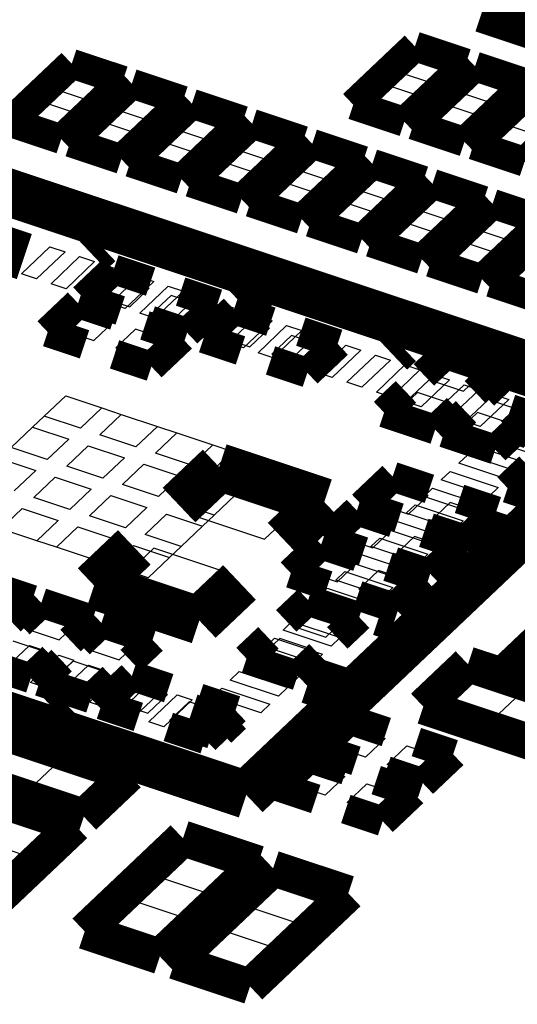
# Model space of a CAD drawing. Extents: x 0 to 1189, y 0 to 841.
# Tile 282 of 297: x 629.25 to 631.78, y 554.97 to 559.98. Entities that reach past the tile are written whole.
import ezdxf

# ---------------------------------------------------------------- set-up
doc = ezdxf.new("R2010")
doc.units = 0
doc.header["$LTSCALE"] = 65.395
doc.layers.get('0').update_dxf_attribs({"linetype": 'CONTINUOUS'})

msp = doc.modelspace()

# ---------------------------------------------------------------- linework, layer by layer
at = {"color": 7, "linetype": 'Continuous'}
for p, q in [((631.1778, 559.7075), (631.2742, 559.7988)), ((631.2742, 559.7988), (631.4423, 559.7429)), ((629.4328, 559.6193), (629.5291, 559.7106)), ((629.5291, 559.7106), (629.6973, 559.6547)), ((631.346, 559.6515), (631.1778, 559.7075)), ((631.4423, 559.7429), (631.346, 559.6515)), ((631.4835, 559.6057), (631.5799, 559.6971)), ((631.5799, 559.6971), (631.748, 559.6411)), ((629.6973, 559.6547), (629.6009, 559.5633)), ((631.0153, 559.5534), (631.1117, 559.6448)), ((631.1117, 559.6448), (631.2798, 559.5888)), ((629.6009, 559.5633), (629.4328, 559.6193)), ((629.7385, 559.5176), (629.8348, 559.6089)), ((629.8348, 559.6089), (630.003, 559.553)), ((631.6516, 559.5498), (631.4835, 559.6057)), ((631.748, 559.6411), (631.6516, 559.5498)), ((629.2703, 559.4653), (629.3666, 559.5566)), ((629.3666, 559.5566), (629.5348, 559.5007)), ((630.003, 559.553), (629.9066, 559.4616)), ((631.1835, 559.4975), (631.0153, 559.5534)), ((631.2798, 559.5888), (631.1835, 559.4975)), ((629.5348, 559.5007), (629.4384, 559.4093)), ((629.9066, 559.4616), (629.7385, 559.5176)), ((630.0441, 559.4159), (630.1405, 559.5072)), ((630.1405, 559.5072), (630.3086, 559.4513)), ((631.321, 559.4517), (631.4174, 559.5431)), ((631.4174, 559.5431), (631.5855, 559.4871)), ((629.4384, 559.4093), (629.2703, 559.4653)), ((629.576, 559.3636), (629.6723, 559.4549)), ((629.6723, 559.4549), (629.8405, 559.399)), ((630.3086, 559.4513), (630.2123, 559.3599)), ((631.4891, 559.3958), (631.321, 559.4517)), ((631.5855, 559.4871), (631.4891, 559.3958)), ((629.8405, 559.399), (629.7441, 559.3076)), ((630.2123, 559.3599), (630.0441, 559.4159)), ((630.3498, 559.3142), (630.4462, 559.4055)), ((630.4462, 559.4055), (630.6143, 559.3496)), ((631.6267, 559.35), (631.7231, 559.4414)), ((631.7231, 559.4414), (631.8912, 559.3854)), ((629.7441, 559.3076), (629.576, 559.3636)), ((629.8816, 559.2619), (629.978, 559.3532)), ((629.978, 559.3532), (630.1461, 559.2973)), ((630.6143, 559.3496), (630.518, 559.2582)), ((631.7948, 559.2941), (631.6267, 559.35)), ((630.1461, 559.2973), (630.0498, 559.2059)), ((630.518, 559.2582), (630.3498, 559.3142)), ((630.6555, 559.2125), (630.7519, 559.3038)), ((630.7519, 559.3038), (630.92, 559.2479)), ((630.0498, 559.2059), (629.8816, 559.2619)), ((630.1873, 559.1602), (630.2837, 559.2515)), ((630.2837, 559.2515), (630.4518, 559.1956)), ((630.92, 559.2479), (630.8237, 559.1565)), ((630.4518, 559.1956), (630.3555, 559.1042)), ((630.8237, 559.1565), (630.6555, 559.2125)), ((630.9612, 559.1108), (631.0576, 559.2021)), ((631.0576, 559.2021), (631.2257, 559.1461)), ((630.3555, 559.1042), (630.1873, 559.1602)), ((630.493, 559.0584), (630.5894, 559.1498)), ((630.5894, 559.1498), (630.7575, 559.0938)), ((631.2257, 559.1461), (631.1294, 559.0548)), ((631.1294, 559.0548), (630.9612, 559.1108)), ((631.2669, 559.009), (631.3633, 559.1004)), ((631.3633, 559.1004), (631.5314, 559.0444)), ((630.6612, 559.0025), (630.493, 559.0584)), ((630.7575, 559.0938), (630.6612, 559.0025)), ((630.7987, 558.9567), (630.8951, 559.0481)), ((630.8951, 559.0481), (631.0632, 558.9921)), ((631.5314, 559.0444), (631.435, 558.9531)), ((631.435, 558.9531), (631.2669, 559.009)), ((631.5726, 558.9073), (631.669, 558.9987)), ((631.669, 558.9987), (631.8371, 558.9427)), ((630.9669, 558.9008), (630.7987, 558.9567)), ((631.0632, 558.9921), (630.9669, 558.9008)), ((631.1044, 558.855), (631.2008, 558.9464)), ((631.2008, 558.9464), (631.3689, 558.8904)), ((631.7407, 558.8514), (631.5726, 558.9073)), ((631.8371, 558.9427), (631.7407, 558.8514)), ((631.2725, 558.7991), (631.1044, 558.855)), ((631.3689, 558.8904), (631.2725, 558.7991)), ((631.4101, 558.7533), (631.5065, 558.8447)), ((631.5065, 558.8447), (631.6746, 558.7887)), ((629.2545, 558.6835), (629.3998, 558.8213)), ((629.4762, 558.7958), (629.3309, 558.6581)), ((629.3998, 558.8213), (629.4762, 558.7958)), ((629.405, 558.6335), (629.5503, 558.7712)), ((629.6267, 558.7458), (629.4814, 558.608)), ((629.5503, 558.7712), (629.6267, 558.7458)), ((631.5782, 558.6974), (631.4101, 558.7533)), ((631.6746, 558.7887), (631.5782, 558.6974)), ((629.5554, 558.5834), (629.7007, 558.7212)), ((629.7771, 558.6957), (629.6318, 558.558)), ((629.7007, 558.7212), (629.7771, 558.6957)), ((631.7158, 558.6516), (631.8122, 558.743)), ((629.3309, 558.6581), (629.2545, 558.6835)), ((629.7058, 558.5334), (629.8512, 558.6711)), ((629.9276, 558.6457), (629.7823, 558.5079)), ((629.8512, 558.6711), (629.9276, 558.6457)), ((631.8839, 558.5957), (631.7158, 558.6516)), ((629.4814, 558.608), (629.405, 558.6335)), ((629.8562, 558.4833), (630.0016, 558.6211)), ((630.078, 558.5956), (629.9327, 558.4579)), ((630.0016, 558.6211), (630.078, 558.5956)), ((629.6318, 558.558), (629.5554, 558.5834)), ((630.0067, 558.4333), (630.1521, 558.571)), ((630.2285, 558.5456), (630.0831, 558.4078)), ((630.1521, 558.571), (630.2285, 558.5456)), ((629.7823, 558.5079), (629.7058, 558.5334)), ((630.1571, 558.3832), (630.3025, 558.521)), ((630.3789, 558.4955), (630.2335, 558.3578)), ((630.3025, 558.521), (630.3789, 558.4955)), ((629.9327, 558.4579), (629.8562, 558.4833)), ((630.3076, 558.3331), (630.4529, 558.4709)), ((630.5294, 558.4455), (630.384, 558.3077)), ((630.4529, 558.4709), (630.5294, 558.4455)), ((630.0831, 558.4078), (630.0067, 558.4333)), ((630.458, 558.2831), (630.6033, 558.4208)), ((630.6798, 558.3954), (630.5344, 558.2577)), ((630.6033, 558.4208), (630.6798, 558.3954)), ((630.2335, 558.3578), (630.1571, 558.3832)), ((630.6085, 558.233), (630.7538, 558.3708)), ((630.8302, 558.3454), (630.6849, 558.2076)), ((630.7538, 558.3708), (630.8302, 558.3454)), ((630.384, 558.3077), (630.3076, 558.3331)), ((630.7589, 558.183), (630.9042, 558.3207)), ((630.9806, 558.2953), (630.8353, 558.1576)), ((630.9042, 558.3207), (630.9806, 558.2953)), ((630.5344, 558.2577), (630.458, 558.2831)), ((630.9094, 558.1329), (631.0547, 558.2707)), ((631.1311, 558.2453), (630.9858, 558.1075)), ((631.0547, 558.2707), (631.1311, 558.2453)), ((630.6849, 558.2076), (630.6085, 558.233)), ((631.0598, 558.0829), (631.2051, 558.2206)), ((631.2815, 558.1952), (631.1362, 558.0575)), ((631.2051, 558.2206), (631.2815, 558.1952)), ((630.8353, 558.1576), (630.7589, 558.183)), ((631.2102, 558.0328), (631.3556, 558.1706)), ((631.432, 558.1451), (631.2867, 558.0074)), ((631.3556, 558.1706), (631.432, 558.1451)), ((630.9858, 558.1075), (630.9094, 558.1329)), ((631.3606, 557.9828), (631.506, 558.1205)), ((631.5824, 558.0951), (631.4371, 557.9574)), ((631.506, 558.1205), (631.5824, 558.0951)), ((629.3707, 557.9606), (629.4797, 558.0639)), ((629.4797, 558.0639), (629.6632, 558.0028)), ((631.1362, 558.0575), (631.0598, 558.0829)), ((631.5111, 557.9327), (631.6565, 558.0705)), ((631.7329, 558.045), (631.5875, 557.9073)), ((631.6565, 558.0705), (631.7329, 558.045)), ((629.6632, 558.0028), (629.5542, 557.8995)), ((629.6632, 558.0028), (629.7625, 557.9698)), ((631.2867, 558.0074), (631.2102, 558.0328)), ((629.3117, 557.9046), (629.3707, 557.9606)), ((629.5542, 557.8995), (629.3707, 557.9606)), ((629.6535, 557.8665), (629.7625, 557.9698)), ((629.7625, 557.9698), (629.9459, 557.9088)), ((631.4371, 557.9574), (631.3606, 557.9828)), ((629.2027, 557.8013), (629.3117, 557.9046)), ((629.3117, 557.9046), (629.4951, 557.8436)), ((629.9459, 557.9088), (629.8369, 557.8055)), ((629.9459, 557.9088), (630.0453, 557.8757)), ((631.5875, 557.9073), (631.5111, 557.9327)), ((629.4951, 557.8436), (629.3861, 557.7403)), ((629.8369, 557.8055), (629.6535, 557.8665)), ((629.9363, 557.7724), (630.0453, 557.8757)), ((630.0453, 557.8757), (630.2287, 557.8147)), ((631.5686, 557.8059), (631.614, 557.8489)), ((631.614, 557.8489), (631.8585, 557.7675)), ((629.3861, 557.7403), (629.2027, 557.8013)), ((629.4855, 557.7072), (629.5945, 557.8105)), ((629.5945, 557.8105), (629.7779, 557.7495)), ((630.2287, 557.8147), (630.1197, 557.7114)), ((630.2287, 557.8147), (630.328, 557.7816)), ((631.8131, 557.7245), (631.5686, 557.8059)), ((629.1437, 557.7453), (629.3271, 557.6843)), ((629.7779, 557.7495), (629.6689, 557.6462)), ((630.1197, 557.7114), (629.9363, 557.7724)), ((630.219, 557.6783), (630.328, 557.7816)), ((630.328, 557.7816), (630.5115, 557.7206)), ((631.4791, 557.7211), (631.5246, 557.7642)), ((631.5246, 557.7642), (631.7691, 557.6828)), ((629.6689, 557.6462), (629.4855, 557.7072)), ((629.7682, 557.6131), (629.8772, 557.7164)), ((629.8772, 557.7164), (630.0607, 557.6554)), ((630.5115, 557.7206), (630.4025, 557.6173)), ((631.7237, 557.6397), (631.4791, 557.7211)), ((629.3271, 557.6843), (629.2181, 557.581)), ((629.3174, 557.548), (629.4264, 557.6513)), ((629.4264, 557.6513), (629.6098, 557.5902)), ((630.0607, 557.6554), (629.9517, 557.5521)), ((630.4025, 557.6173), (630.219, 557.6783)), ((631.3898, 557.6364), (631.4352, 557.6794)), ((631.4352, 557.6794), (631.6797, 557.5981)), ((631.7691, 557.6828), (631.7237, 557.6397)), ((629.9517, 557.5521), (629.7682, 557.6131)), ((630.051, 557.5191), (630.16, 557.6224)), ((630.16, 557.6224), (630.3434, 557.5613)), ((630.4025, 557.6173), (630.3434, 557.5613)), ((631.3003, 557.5516), (631.3458, 557.5947)), ((631.3458, 557.5947), (631.5903, 557.5133)), ((631.6343, 557.555), (631.3898, 557.6364)), ((631.6797, 557.5981), (631.6343, 557.555)), ((629.5008, 557.4869), (629.3174, 557.548)), ((629.6098, 557.5902), (629.5008, 557.4869)), ((629.6002, 557.4539), (629.7092, 557.5572)), ((629.7092, 557.5572), (629.8926, 557.4962)), ((630.3434, 557.5613), (630.2344, 557.458)), ((631.5449, 557.4703), (631.3003, 557.5516)), ((629.8926, 557.4962), (629.7836, 557.3929)), ((630.2344, 557.458), (630.051, 557.5191)), ((631.211, 557.4669), (631.2564, 557.51)), ((631.2564, 557.51), (631.5009, 557.4286)), ((631.5903, 557.5133), (631.5449, 557.4703)), ((629.1494, 557.3887), (629.2584, 557.492)), ((629.2584, 557.492), (629.4418, 557.431)), ((629.7836, 557.3929), (629.6002, 557.4539)), ((629.883, 557.3598), (629.992, 557.4631)), ((629.992, 557.4631), (630.1754, 557.4021)), ((630.2344, 557.458), (630.1754, 557.4021)), ((631.4555, 557.3856), (631.211, 557.4669)), ((629.4418, 557.431), (629.3328, 557.3277)), ((629.4322, 557.2946), (629.5412, 557.3979)), ((629.5412, 557.3979), (629.7246, 557.3369)), ((630.1754, 557.4021), (630.0664, 557.2988)), ((631.1215, 557.3822), (631.167, 557.4252)), ((631.167, 557.4252), (631.4115, 557.3439)), ((631.5009, 557.4286), (631.4555, 557.3856)), ((629.3328, 557.3277), (629.1494, 557.3887)), ((630.0664, 557.2988), (629.883, 557.3598)), ((631.3661, 557.3008), (631.1215, 557.3822)), ((631.4115, 557.3439), (631.3661, 557.3008)), ((629.4322, 557.2946), (629.3328, 557.3277)), ((629.6156, 557.2336), (629.4322, 557.2946)), ((629.7246, 557.3369), (629.6156, 557.2336)), ((629.7149, 557.2005), (629.8239, 557.3038)), ((629.8239, 557.3038), (630.0073, 557.2428)), ((630.0664, 557.2988), (630.0073, 557.2428)), ((631.0322, 557.2975), (631.0776, 557.3405)), ((631.2767, 557.2161), (631.0322, 557.2975)), ((631.0776, 557.3405), (631.3221, 557.2592)), ((630.0073, 557.2428), (629.8983, 557.1395)), ((630.9427, 557.2127), (630.9882, 557.2558)), ((630.9882, 557.2558), (631.2327, 557.1744)), ((631.3221, 557.2592), (631.2767, 557.2161)), ((629.7149, 557.2005), (629.6156, 557.2336)), ((629.8983, 557.1395), (629.7149, 557.2005)), ((631.1873, 557.1314), (630.9427, 557.2127)), ((630.8534, 557.128), (630.8988, 557.1711)), ((630.8988, 557.1711), (631.1433, 557.0897)), ((631.2327, 557.1744), (631.1873, 557.1314)), ((631.0979, 557.0466), (630.8534, 557.128)), ((630.7639, 557.0433), (630.8093, 557.0863)), ((631.0085, 556.9619), (630.7639, 557.0433)), ((630.8093, 557.0863), (631.0539, 557.0049)), ((631.1433, 557.0897), (631.0979, 557.0466)), ((630.6746, 556.9586), (630.72, 557.0016)), ((630.72, 557.0016), (630.9645, 556.9202)), ((631.0539, 557.0049), (631.0085, 556.9619)), ((630.9191, 556.8772), (630.6746, 556.9586)), ((630.5851, 556.8738), (630.6305, 556.9168)), ((630.6305, 556.9168), (630.8751, 556.8355)), ((630.9645, 556.9202), (630.9191, 556.8772)), ((630.8297, 556.7924), (630.5851, 556.8738)), ((629.1496, 556.6578), (629.2949, 556.7955)), ((629.2949, 556.7955), (629.3714, 556.7701)), ((630.4957, 556.7891), (630.5412, 556.8321)), ((630.5412, 556.8321), (630.7857, 556.7508)), ((630.8751, 556.8355), (630.8297, 556.7924)), ((629.3714, 556.7701), (629.226, 556.6324)), ((629.3001, 556.6077), (629.4454, 556.7455)), ((629.4454, 556.7455), (629.5218, 556.7201)), ((630.4063, 556.7043), (630.4517, 556.7474)), ((630.4517, 556.7474), (630.6963, 556.666)), ((630.7403, 556.7077), (630.4957, 556.7891)), ((630.7857, 556.7508), (630.7403, 556.7077)), ((629.5218, 556.7201), (629.3765, 556.5823)), ((629.4505, 556.5577), (629.5958, 556.6954)), ((629.5958, 556.6954), (629.6722, 556.67)), ((630.6509, 556.623), (630.4063, 556.7043)), ((629.6722, 556.67), (629.5269, 556.5323)), ((629.601, 556.5076), (629.7463, 556.6454)), ((629.7463, 556.6454), (629.8227, 556.62)), ((630.3169, 556.6196), (630.3624, 556.6627)), ((630.3624, 556.6627), (630.6069, 556.5813)), ((630.6963, 556.666), (630.6509, 556.623)), ((629.3765, 556.5823), (629.3001, 556.6077)), ((629.8227, 556.62), (629.6774, 556.4822)), ((629.7514, 556.4576), (629.8967, 556.5953)), ((629.8967, 556.5953), (629.9731, 556.5699)), ((630.5615, 556.5383), (630.3169, 556.6196)), ((631.408, 556.5006), (631.5533, 556.6383)), ((631.5533, 556.6383), (631.7978, 556.557)), ((629.5269, 556.5323), (629.4505, 556.5577)), ((629.9731, 556.5699), (629.8278, 556.4322)), ((629.9018, 556.4075), (630.0472, 556.5453)), ((630.0472, 556.5453), (630.1236, 556.5199)), ((630.2275, 556.5349), (630.2729, 556.5779)), ((630.2729, 556.5779), (630.5175, 556.4966)), ((630.6069, 556.5813), (630.5615, 556.5383)), ((631.7978, 556.557), (631.6525, 556.4192)), ((629.6774, 556.4822), (629.601, 556.5076)), ((630.1236, 556.5199), (629.9783, 556.3821)), ((630.4721, 556.4535), (630.2275, 556.5349)), ((630.5175, 556.4966), (630.4721, 556.4535)), ((631.6525, 556.4192), (631.408, 556.5006)), ((629.8278, 556.4322), (629.7514, 556.4576)), ((629.9783, 556.3821), (629.9018, 556.4075)), ((630.8417, 556.2819), (630.9416, 556.3766)), ((630.9416, 556.3766), (631.1038, 556.3227)), ((631.1038, 556.3227), (631.0038, 556.228)), ((631.0038, 556.228), (630.8417, 556.2819)), ((631.1151, 556.191), (631.215, 556.2856)), ((631.215, 556.2856), (631.3772, 556.2317)), ((629.2996, 556.0681), (629.4449, 556.2058)), ((629.4449, 556.2058), (629.6895, 556.1245)), ((631.3772, 556.2317), (631.2773, 556.137)), ((630.6373, 556.0882), (630.7372, 556.1829)), ((630.7372, 556.1829), (630.8994, 556.129)), ((631.2773, 556.137), (631.1151, 556.191)), ((629.6895, 556.1245), (629.5441, 555.9867)), ((630.8994, 556.129), (630.7995, 556.0343)), ((630.9107, 555.9973), (631.0107, 556.092)), ((631.0107, 556.092), (631.1728, 556.038)), ((629.5441, 555.9867), (629.2996, 556.0681)), ((630.7995, 556.0343), (630.6373, 556.0882)), ((631.0729, 555.9433), (630.9107, 555.9973)), ((631.1728, 556.038), (631.0729, 555.9433)), ((629.1724, 555.9476), (629.417, 555.8662)), ((629.417, 555.8662), (629.2716, 555.7285)), ((629.2716, 555.7285), (629.0271, 555.8098)), ((629.9586, 555.6162), (630.1039, 555.754)), ((630.1039, 555.754), (630.3484, 555.6726)), ((630.3484, 555.6726), (630.2031, 555.5348)), ((630.2031, 555.5348), (629.9586, 555.6162)), ((630.4171, 555.4637), (630.5624, 555.6014)), ((630.5624, 555.6014), (630.807, 555.52)), ((629.6861, 555.358), (629.8314, 555.4957)), ((629.8314, 555.4957), (630.0759, 555.4143)), ((630.807, 555.52), (630.6617, 555.3823)), ((630.6617, 555.3823), (630.4171, 555.4637)), ((630.0759, 555.4143), (629.9306, 555.2766)), ((629.9306, 555.2766), (629.6861, 555.358)), ((630.1446, 555.2054), (630.2899, 555.3431)), ((630.2899, 555.3431), (630.5345, 555.2618)), ((630.5345, 555.2618), (630.3892, 555.124)), ((630.3892, 555.124), (630.1446, 555.2054))]:
    msp.add_line(p, q, dxfattribs=at)
at = {"color": 1, "linetype": 'Continuous'}
for p, q in [((629.7428, 558.6655), (629.6429, 558.5708)), ((629.905, 558.6115), (629.7428, 558.6655)), ((629.8051, 558.5168), (629.905, 558.6115)), ((629.6429, 558.5708), (629.8051, 558.5168)), ((630.0162, 558.5745), (629.9163, 558.4798)), ((630.1784, 558.5205), (630.0162, 558.5745)), ((630.0785, 558.4258), (630.1784, 558.5205)), ((629.5611, 558.4933), (629.4612, 558.3986)), ((629.7233, 558.4393), (629.5611, 558.4933)), ((629.9163, 558.4798), (630.0785, 558.4258)), ((630.3542, 558.462), (630.2543, 558.3673)), ((630.5164, 558.4081), (630.3542, 558.462)), ((629.4612, 558.3986), (629.6234, 558.3446)), ((629.6234, 558.3446), (629.7233, 558.4393)), ((629.8346, 558.4023), (629.7347, 558.3076)), ((629.9968, 558.3484), (629.8346, 558.4023)), ((630.4164, 558.3134), (630.5164, 558.4081)), ((629.8968, 558.2537), (629.9968, 558.3484)), ((630.2543, 558.3673), (630.4164, 558.3134)), ((630.6276, 558.3711), (630.5277, 558.2764)), ((630.7898, 558.3171), (630.6276, 558.3711)), ((629.7347, 558.3076), (629.8968, 558.2537)), ((630.6899, 558.2224), (630.7898, 558.3171)), ((630.5277, 558.2764), (630.6899, 558.2224)), ((631.4308, 558.2347), (631.3344, 558.1434)), ((631.5989, 558.1788), (631.4308, 558.2347)), ((631.3344, 558.1434), (631.5025, 558.0874)), ((631.5025, 558.0874), (631.5989, 558.1788)), ((631.7365, 558.133), (631.6401, 558.0417)), ((631.9046, 558.0771), (631.7365, 558.133)), ((631.2683, 558.0807), (631.1719, 557.9894)), ((631.4364, 558.0248), (631.2683, 558.0807)), ((631.34, 557.9334), (631.4364, 558.0248)), ((631.6401, 558.0417), (631.8082, 557.9857)), ((631.1719, 557.9894), (631.34, 557.9334)), ((631.574, 557.979), (631.4776, 557.8877)), ((631.7421, 557.9231), (631.574, 557.979)), ((631.6457, 557.8317), (631.7421, 557.9231)), ((631.4776, 557.8877), (631.6457, 557.8317)), ((630.291, 557.634), (630.1094, 557.4618)), ((630.6731, 557.5069), (630.291, 557.634)), ((631.161, 557.6121), (631.0611, 557.5174)), ((631.3232, 557.5581), (631.161, 557.6121)), ((631.2233, 557.4634), (631.3232, 557.5581)), ((630.4915, 557.3347), (630.6731, 557.5069)), ((631.0611, 557.5174), (631.2233, 557.4634)), ((631.4345, 557.5211), (631.3345, 557.4264)), ((631.5966, 557.4671), (631.4345, 557.5211)), ((630.1094, 557.4618), (630.4915, 557.3347)), ((631.4967, 557.3725), (631.5966, 557.4671)), ((630.9793, 557.4399), (630.8794, 557.3452)), ((631.1415, 557.3859), (630.9793, 557.4399)), ((631.3345, 557.4264), (631.4967, 557.3725)), ((630.8794, 557.3452), (631.0416, 557.2913)), ((631.0416, 557.2913), (631.1415, 557.3859)), ((631.2528, 557.3489), (631.1529, 557.2542)), ((631.415, 557.295), (631.2528, 557.3489)), ((631.315, 557.2003), (631.415, 557.295)), ((629.9277, 557.2897), (629.746, 557.1175)), ((630.3098, 557.1625), (629.9277, 557.2897)), ((630.7977, 557.2677), (630.6978, 557.173)), ((630.9598, 557.2138), (630.7977, 557.2677)), ((631.1529, 557.2542), (631.315, 557.2003)), ((630.8599, 557.1191), (630.9598, 557.2138)), ((630.1282, 556.9904), (630.3098, 557.1625)), ((630.6978, 557.173), (630.8599, 557.1191)), ((631.0711, 557.1768), (630.9712, 557.0821)), ((631.2333, 557.1228), (631.0711, 557.1768)), ((629.746, 557.1175), (630.1282, 556.9904)), ((631.1334, 557.0281), (631.2333, 557.1228)), ((630.9712, 557.0821), (631.1334, 557.0281)), ((629.3744, 556.9707), (629.278, 556.8794)), ((629.5425, 556.9148), (629.3744, 556.9707)), ((630.7312, 556.9845), (630.6348, 556.8932)), ((630.8993, 556.9286), (630.7312, 556.9845)), ((629.4461, 556.8235), (629.5425, 556.9148)), ((630.6348, 556.8932), (630.803, 556.8373)), ((630.803, 556.8373), (630.8993, 556.9286)), ((629.278, 556.8794), (629.4461, 556.8235)), ((629.6801, 556.869), (629.5837, 556.7777)), ((629.8482, 556.8131), (629.6801, 556.869)), ((629.38, 556.7608), (629.2119, 556.8167)), ((629.7518, 556.7218), (629.8482, 556.8131)), ((630.5687, 556.8305), (630.4723, 556.7392)), ((630.7368, 556.7746), (630.5687, 556.8305)), ((629.2836, 556.6695), (629.38, 556.7608)), ((629.5837, 556.7777), (629.7518, 556.7218)), ((630.6405, 556.6833), (630.7368, 556.7746)), ((629.1155, 556.7254), (629.2836, 556.6695)), ((629.5176, 556.715), (629.4212, 556.6237)), ((629.6857, 556.6591), (629.5176, 556.715)), ((630.4723, 556.7392), (630.6405, 556.6833)), ((629.5893, 556.5678), (629.6857, 556.6591)), ((629.4212, 556.6237), (629.5893, 556.5678)), ((629.8345, 556.5996), (629.7346, 556.5049)), ((629.9967, 556.5456), (629.8345, 556.5996)), ((629.8968, 556.4509), (629.9967, 556.5456)), ((629.7346, 556.5049), (629.8968, 556.4509)), ((630.108, 556.5086), (630.0081, 556.4139)), ((630.2702, 556.4546), (630.108, 556.5086)), ((630.1702, 556.3599), (630.2702, 556.4546)), ((630.0081, 556.4139), (630.1702, 556.3599))]:
    msp.add_line(p, q, dxfattribs=at)
at = {"color": 7, "linetype": 'Continuous'}
for points, const_width in [([(632.5368, 560.9166), (631.6016, 560.0303)], 0.2416), ([(631.6016, 560.0303), (633.1752, 559.5068)], 0.2416), ([(631.2556, 559.8399), (630.9422, 559.5429)], 0.151), ([(631.5154, 559.7534), (631.2556, 559.8399)], 0.151), ([(629.5105, 559.7517), (629.1972, 559.4547)], 0.151), ([(629.7704, 559.6652), (629.5105, 559.7517)], 0.151), ([(631.2021, 559.4564), (631.5154, 559.7534)], 0.151), ([(631.5613, 559.7382), (631.2479, 559.4412)], 0.151), ([(631.8211, 559.6517), (631.5613, 559.7382)], 0.151), ([(629.457, 559.3682), (629.7704, 559.6652)], 0.151), ([(629.8162, 559.65), (629.5028, 559.353)], 0.151), ([(630.0761, 559.5635), (629.8162, 559.65)], 0.151), ([(631.5077, 559.3547), (631.8211, 559.6517)], 0.151), ([(631.867, 559.6365), (631.5536, 559.3395)], 0.151), ([(629.7627, 559.2665), (630.0761, 559.5635)], 0.151), ([(630.1219, 559.5483), (629.8085, 559.2513)], 0.151), ([(630.3818, 559.4618), (630.1219, 559.5483)], 0.151), ([(630.9422, 559.5429), (631.2021, 559.4564)], 0.151), ([(631.8134, 559.253), (632.1268, 559.55)], 0.151), ([(629.1972, 559.4547), (629.457, 559.3682)], 0.151), ([(630.0684, 559.1648), (630.3818, 559.4618)], 0.151), ([(630.4276, 559.4466), (630.1142, 559.1496)], 0.151), ([(630.6874, 559.3601), (630.4276, 559.4466)], 0.151), ([(631.2479, 559.4412), (631.5077, 559.3547)], 0.151), ([(629.5028, 559.353), (629.7627, 559.2665)], 0.151), ([(630.3741, 559.0631), (630.6874, 559.3601)], 0.151), ([(630.7333, 559.3449), (630.4199, 559.0479)], 0.151), ([(630.9931, 559.2584), (630.7333, 559.3449)], 0.151), ([(631.5536, 559.3395), (631.8134, 559.253)], 0.151), ([(629.8085, 559.2513), (630.0684, 559.1648)], 0.151), ([(630.6798, 558.9614), (630.9931, 559.2584)], 0.151), ([(631.039, 559.2432), (630.7256, 558.9462)], 0.151), ([(631.2988, 559.1567), (631.039, 559.2432)], 0.151), ([(628.98, 559.1673), (632.475, 558.0045)], 0.2416), ([(630.1142, 559.1496), (630.3741, 559.0631)], 0.151), ([(630.9855, 558.8597), (631.2988, 559.1567)], 0.151), ([(631.3447, 559.1415), (631.0313, 558.8445)], 0.151), ([(631.6045, 559.055), (631.3447, 559.1415)], 0.151), ([(630.4199, 559.0479), (630.6798, 558.9614)], 0.151), ([(631.2912, 558.758), (631.6045, 559.055)], 0.151), ([(631.6504, 559.0398), (631.337, 558.7428)], 0.151), ([(631.9102, 558.9533), (631.6504, 559.0398)], 0.151), ([(630.7256, 558.9462), (630.9855, 558.8597)], 0.151), ([(631.5968, 558.6563), (631.9102, 558.9533)], 0.151), ([(631.9561, 558.9381), (631.6427, 558.6411)], 0.151), ([(629.6039, 558.7931), (629.6493, 558.8361)], 0.2416), ([(629.0628, 558.7419), (629.1397, 558.8148)], 0.2416), ([(629.1397, 558.8148), (629.2691, 558.7717)], 0.2416), ([(631.0313, 558.8445), (631.2912, 558.758)], 0.151), ([(631.337, 558.7428), (631.5968, 558.6563)], 0.151), ([(629.5698, 558.5602), (629.7242, 558.7065)], 0.151), ([(629.7242, 558.7065), (629.9114, 558.6442)], 0.151), ([(630.3681, 558.5388), (630.4589, 558.6249)], 0.2416), ([(631.6427, 558.6411), (631.9025, 558.5546)], 0.151), ([(630.0643, 558.5934), (630.2515, 558.5311)], 0.151), ([(629.3881, 558.388), (629.5425, 558.5344)], 0.151), ([(629.5425, 558.5344), (629.7298, 558.4721)], 0.151), ([(629.757, 558.4979), (629.5698, 558.5602)], 0.151), ([(630.2515, 558.5311), (630.0971, 558.3847)], 0.151), ([(630.1812, 558.3568), (630.3356, 558.5031)], 0.151), ([(630.3356, 558.5031), (630.5228, 558.4408)], 0.151), ([(629.8826, 558.4212), (630.0699, 558.3589)], 0.151), ([(630.0971, 558.3847), (629.9099, 558.447)], 0.151), ([(629.5754, 558.3257), (629.3881, 558.388)], 0.151), ([(630.6757, 558.39), (630.8629, 558.3277)], 0.151), ([(631.1323, 558.2846), (631.1777, 558.3276)], 0.2416), ([(630.0699, 558.3589), (629.9154, 558.2126)], 0.151), ([(630.3684, 558.2945), (630.1812, 558.3568)], 0.151), ([(630.8629, 558.3277), (630.7085, 558.1813)], 0.151), ([(629.9154, 558.2126), (629.7282, 558.2749)], 0.151), ([(631.3009, 558.1703), (631.4122, 558.2758)], 0.151), ([(631.4122, 558.2758), (631.672, 558.1893)], 0.151), ([(630.7085, 558.1813), (630.5213, 558.2436)], 0.151), ([(631.672, 558.1893), (631.5607, 558.0839)], 0.151), ([(631.6066, 558.0686), (631.7179, 558.1741)], 0.151), ([(631.7179, 558.1741), (631.9777, 558.0876)], 0.151), ([(631.0988, 557.9788), (631.2101, 558.0842)], 0.151), ([(632.4705, 558.0002), (630.398, 556.0361)], 0.2416), ([(631.3586, 557.8923), (631.0988, 557.9788)], 0.151), ([(631.4699, 557.9978), (631.3586, 557.8923)], 0.151), ([(631.4045, 557.8771), (631.5158, 557.9825)], 0.151), ([(631.7273, 557.9539), (631.8477, 557.9138)], 0.2416), ([(631.8477, 557.9138), (631.7761, 557.846)], 0.2416), ([(631.6643, 557.7906), (631.4045, 557.8771)], 0.151), ([(631.7756, 557.8961), (631.6643, 557.7906)], 0.151), ([(630.26, 557.7025), (630.0557, 557.5088)], 0.2416), ([(630.795, 557.5245), (630.26, 557.7025)], 0.2416), ([(631.7268, 557.5954), (631.8381, 557.7009)], 0.151), ([(630.988, 557.5068), (631.1424, 557.6532)], 0.151), ([(631.1424, 557.6532), (631.3296, 557.5909)], 0.151), ([(630.5906, 557.3308), (630.795, 557.5245)], 0.2416), ([(631.9866, 557.5089), (631.7268, 557.5954)], 0.151), ([(631.4825, 557.54), (631.6697, 557.4777)], 0.151), ([(630.8063, 557.3346), (630.9607, 557.481)], 0.151), ([(630.9607, 557.481), (631.148, 557.4187)], 0.151), ([(631.1752, 557.4445), (630.988, 557.5068)], 0.151), ([(631.6697, 557.4777), (631.5153, 557.3314)], 0.151), ([(631.5354, 557.3945), (631.6883, 557.3436)], 0.2416), ([(631.3008, 557.3678), (631.4881, 557.3055)], 0.151), ([(631.5153, 557.3314), (631.3281, 557.3937)], 0.151), ([(629.6242, 557.0999), (629.8286, 557.2936)], 0.2416), ([(630.9936, 557.2723), (630.8063, 557.3346)], 0.151), ([(630.6247, 557.1625), (630.7791, 557.3088)], 0.151), ([(630.7791, 557.3088), (630.9663, 557.2465)], 0.151), ([(631.4881, 557.3055), (631.3336, 557.1592)], 0.151), ([(630.398, 556.0361), (626.903, 557.1989)], 0.2416), ([(631.3336, 557.1592), (631.1464, 557.2215)], 0.151), ([(631.1192, 557.1957), (631.3064, 557.1334)], 0.151), ([(630.1592, 556.9219), (629.6242, 557.0999)], 0.2416), ([(630.3635, 557.1156), (630.1592, 556.9219)], 0.2416), ([(630.8119, 557.1002), (630.6247, 557.1625)], 0.151), ([(631.3064, 557.1334), (631.152, 556.987)], 0.151), ([(629.0501, 557.1135), (629.3099, 557.0271)], 0.151), ([(629.3099, 557.0271), (629.1986, 556.9216)], 0.151), ([(630.6013, 556.9202), (630.7126, 557.0256)], 0.151), ([(630.7126, 557.0256), (630.9724, 556.9392)], 0.151), ([(631.152, 556.987), (630.9647, 557.0493)], 0.151), ([(629.2445, 556.9064), (629.3558, 557.0118)], 0.151), ([(629.3558, 557.0118), (629.6156, 556.9254)], 0.151), ([(631.0813, 556.964), (631.1577, 556.9386)], 0.2416), ([(629.6156, 556.9254), (629.5043, 556.8199)], 0.151), ([(630.9724, 556.9392), (630.8612, 556.8337)], 0.151), ([(629.5502, 556.8047), (629.6614, 556.9101)], 0.151), ([(629.6614, 556.9101), (629.9213, 556.8237)], 0.151), ([(629.9213, 556.8237), (629.81, 556.7182)], 0.151), ([(630.3992, 556.7286), (630.5105, 556.8341)], 0.151), ([(631.8728, 556.8286), (631.7184, 556.6823)], 0.151), ([(629.4135, 556.7338), (629.3022, 556.6284)], 0.151), ([(629.3481, 556.6131), (629.4593, 556.7186)], 0.151), ([(630.6591, 556.6422), (630.3992, 556.7286)], 0.151), ([(630.7703, 556.7476), (630.6591, 556.6422)], 0.151), ([(629.3022, 556.6284), (629.0424, 556.7148)], 0.151), ([(631.5254, 556.7), (631.2983, 556.4847)], 0.1812), ([(632.366, 556.4203), (631.5254, 556.7)], 0.1812), ([(631.7184, 556.6823), (632.2457, 556.5068)], 0.151), ([(629.7192, 556.6321), (629.6079, 556.5267)], 0.151), ([(629.6615, 556.4943), (629.816, 556.6407)], 0.151), ([(629.816, 556.6407), (630.0032, 556.5783)], 0.151), ([(630.7179, 556.6197), (630.8708, 556.5688)], 0.2416), ([(629.6079, 556.5267), (629.3481, 556.6131)], 0.151), ([(629.4685, 556.512), (629.4231, 556.4689)], 0.2416), ([(630.156, 556.5275), (630.3433, 556.4652)], 0.151), ([(629.8488, 556.432), (629.6615, 556.4943)], 0.151), ([(630.2384, 556.3886), (630.112, 556.4307)], 0.2416), ([(630.3135, 556.4598), (630.2384, 556.3886)], 0.2416), ([(631.2983, 556.4847), (632.139, 556.2051)], 0.1812), ([(629.7991, 556.1403), (628.9585, 556.42)], 0.1812), ([(630.3433, 556.4652), (630.1888, 556.3188)], 0.151), ([(630.923, 556.4177), (630.7686, 556.2714)], 0.151), ([(631.1102, 556.3554), (630.923, 556.4177)], 0.151), ([(630.1888, 556.3188), (630.0016, 556.3811)], 0.151), ([(630.7686, 556.2714), (630.9558, 556.2091)], 0.151), ([(631.4503, 556.2423), (631.2631, 556.3046)], 0.151), ([(628.7314, 556.2048), (629.572, 555.9251)], 0.1812), ([(630.7186, 556.224), (630.5642, 556.0777)], 0.151), ([(630.9058, 556.1617), (630.7186, 556.224)], 0.151), ([(631.2959, 556.0959), (631.4503, 556.2423)], 0.151), ([(629.572, 555.9251), (629.7991, 556.1403)], 0.1812), ([(631.1086, 556.1582), (631.2959, 556.0959)], 0.151), ([(630.5642, 556.0777), (630.7514, 556.0154)], 0.151), ([(631.2459, 556.0486), (631.0587, 556.1109)], 0.151), ([(629.5266, 555.882), (629.1445, 556.0092)], 0.1812), ([(631.0915, 555.9022), (631.2459, 556.0486)], 0.151), ([(630.9043, 555.9645), (631.0915, 555.9022)], 0.151), ([(629.027, 555.4086), (629.5266, 555.882)], 0.1812), ([(630.076, 555.8156), (629.5764, 555.3421)], 0.1812), ([(630.4581, 555.6884), (630.076, 555.8156)], 0.1812), ([(629.9585, 555.215), (630.4581, 555.6884)], 0.1812), ([(630.5345, 555.663), (630.0349, 555.1895)], 0.1812), ([(630.9166, 555.5359), (630.5345, 555.663)], 0.1812), ([(630.4171, 555.0624), (630.9166, 555.5359)], 0.1812), ([(629.5764, 555.3421), (629.9585, 555.215)], 0.1812), ([(630.0349, 555.1895), (630.4171, 555.0624)], 0.1812)]:
    msp.add_lwpolyline(points, dxfattribs=dict(at, const_width=const_width))

doc.saveas('drawing.dxf')
